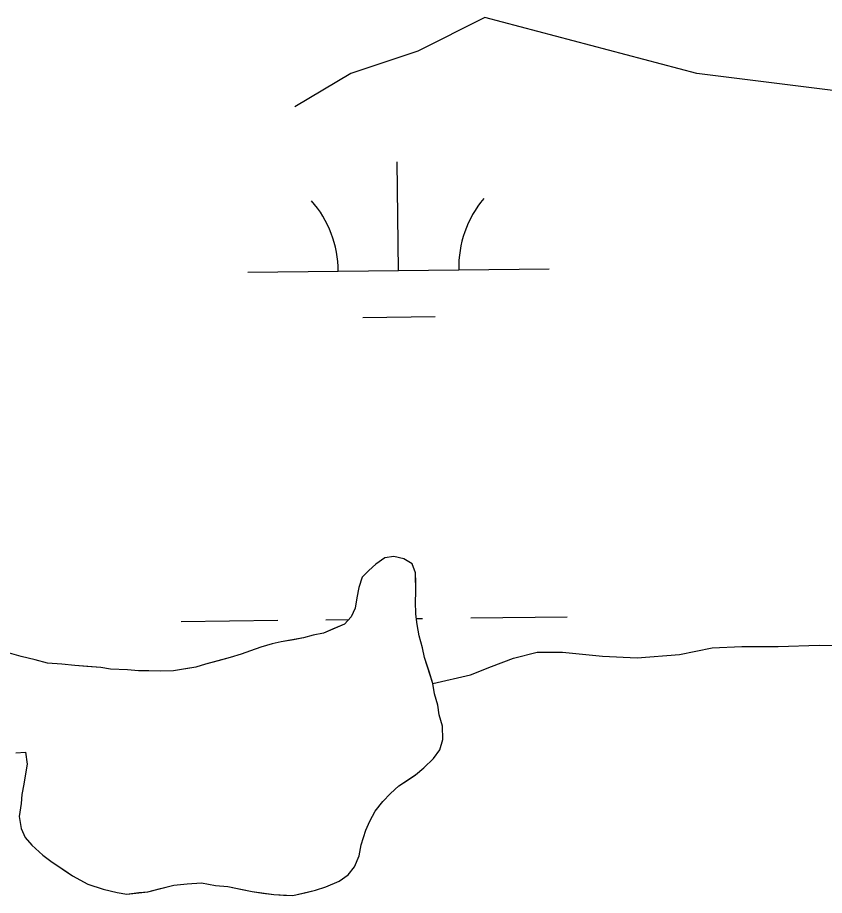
# Model space of a CAD drawing. Extents: x 3694830 to 3732949, y 415201 to 440970.
# Drawn here: x 3728572.4 to 3728840, y 423529.4 to 423820.4 of the extents above; entities that cross this region are included whole.
import ezdxf

# ---------------------------------------------------------------- set-up
doc = ezdxf.new("R2010")
doc.units = 0
doc.layers.add('V-TOPO-SHOR', color=7, linetype='Continuous')
doc.layers.add('V-WETL-SWMP', color=7, linetype='Continuous')

msp = doc.modelspace()

# ---------------------------------------------------------------- linework, layer by layer
at = {"layer": 'V-TOPO-SHOR'}
for points in [[(3728856.91, 423794.48), (3728797.68, 423801.88), (3728727.33, 423820.39), (3728705.12, 423809.29), (3728682.9, 423801.88), (3728664.39, 423790.77)], [(3728571.91, 423576.67), (3728575.12, 423576.94), (3728575.6, 423572.93), (3728575.07, 423569.71), (3728574.54, 423566.28), (3728573.81, 423562.85), (3728573.67, 423559.84), (3728572.96, 423555.61), (3728573.65, 423551.61), (3728574.91, 423548.62), (3728577.18, 423546.06), (3728580.86, 423542.72), (3728583.51, 423540.77), (3728587.79, 423537.85), (3728590.65, 423535.9), (3728595.72, 423533.2), (3728600.78, 423531.5), (3728605.42, 423530.39), (3728608.64, 423529.86), (3728612.65, 423530.35), (3728615.66, 423530.61), (3728619.85, 423531.7), (3728624.24, 423532.8), (3728628.65, 423533.29), (3728633.46, 423533.6), (3728638.1, 423532.69), (3728642.12, 423532.38), (3728646.36, 423531.46), (3728650.19, 423530.74), (3728653.81, 423530.21), (3728657.44, 423529.69), (3728660.66, 423529.55), (3728663.67, 423529.42), (3728667.67, 423530.3), (3728671.26, 423531.18), (3728674.65, 423532.26), (3728679.03, 423534.16), (3728682, 423536.23), (3728684.15, 423538.89), (3728685.68, 423542.53), (3728686.41, 423546.16), (3728687.91, 423551.01), (3728689.25, 423554.05), (3728690.99, 423557.3), (3728693.53, 423560.57), (3728696.09, 423563.23), (3728698.85, 423565.7), (3728701.62, 423567.57), (3728704.39, 423569.43), (3728707.15, 423571.7), (3728710.3, 423574.78), (3728712.45, 423577.64), (3728713.38, 423581.07), (3728713.28, 423585.49), (3728712.2, 423589.28), (3728711.73, 423592.48), (3728710.65, 423596.27), (3728710.17, 423599.67), (3728708.88, 423603.66), (3728707.38, 423608.25), (3728706.71, 423611.45), (3728705.62, 423615.44), (3728704.94, 423619.24), (3728704.46, 423622.65), (3728704.38, 423626.86), (3728704.51, 423629.88), (3728704.45, 423633.09), (3728704.38, 423636.3), (3728703.31, 423639.29), (3728700.46, 423641.03), (3728697.23, 423641.77), (3728694.23, 423641.3), (3728691.26, 423639.23), (3728688.9, 423637.17), (3728686.74, 423634.92), (3728685.6, 423631.48), (3728684.87, 423628.05), (3728684.35, 423624.63), (3728683, 423621.79), (3728680.84, 423619.34)], [(3728710.17, 423599.67), (3728722.56, 423602.55), (3728729.53, 423605.31), (3728736.9, 423608.07), (3728744.69, 423610.04), (3728753.12, 423610.02), (3728766.4, 423608.7), (3728777.86, 423608.14), (3728791.89, 423609.24), (3728802.69, 423611.47), (3728812.52, 423611.88), (3728824.56, 423611.94), (3728838.21, 423612.42), (3728851.47, 423612.1), (3728866.88, 423614.44), (3728879.66, 423617.72), (3728893.24, 423621.22), (3728902.04, 423623.01), (3728948.86, 423630.6)], [(3728680.84, 423619.34), (3728676.86, 423617.64), (3728673.88, 423616.38), (3728670.48, 423615.7), (3728667.28, 423614.83), (3728663.88, 423614.16), (3728659.88, 423613.47), (3728656.89, 423612.8), (3728653.09, 423611.72), (3728649.71, 423610.44), (3728646.52, 423609.37), (3728642.93, 423608.29), (3728638.93, 423607.2), (3728634.74, 423606.11), (3728631.55, 423605.04), (3728628.15, 423604.57), (3728624.14, 423603.88), (3728619.93, 423603.79), (3728615.91, 423603.9), (3728612.5, 423603.83), (3728608.88, 423604.16), (3728603.25, 423604.44), (3728600.02, 423604.97), (3728595.4, 423605.28), (3728591.38, 423605.6), (3728587.15, 423606.11), (3728582.33, 423606.41), (3728578.29, 423607.52), (3728573.64, 423608.63), (3728569.8, 423609.76)]]:
    msp.add_lwpolyline(points, dxfattribs=at)
at = {"layer": 'V-WETL-SWMP'}
for p, q in [((3728698.72, 423736.54), (3728698.29, 423772.54)), ((3728648.73, 423735.95), (3728748.72, 423737.14)), ((3728686.91, 423720.97), (3728710.9, 423721.26)), ((3728694.23, 423641.3), (3728691.26, 423639.23)), ((3728697.23, 423641.77), (3728694.23, 423641.3)), ((3728700.46, 423641.03), (3728697.23, 423641.77)), ((3728703.31, 423639.29), (3728700.46, 423641.03)), ((3728691.26, 423639.23), (3728688.9, 423637.17)), ((3728704.38, 423636.3), (3728703.31, 423639.29)), ((3728688.9, 423637.17), (3728686.74, 423634.92)), ((3728704.51, 423629.88), (3728704.38, 423636.3)), ((3728686.74, 423634.92), (3728685.6, 423631.48)), ((3728685.6, 423631.48), (3728684.87, 423628.05)), ((3728704.38, 423626.86), (3728704.51, 423629.88)), ((3728684.87, 423628.05), (3728684.34, 423624.63)), ((3728704.47, 423622.65), (3728704.38, 423626.86)), ((3728684.34, 423624.63), (3728683, 423621.79)), ((3728626.7, 423620.24), (3728658.69, 423620.62)), ((3728674.69, 423620.82), (3728682.22, 423620.91)), ((3728683, 423621.79), (3728680.84, 423619.34)), ((3728704.94, 423619.24), (3728704.47, 423622.65)), ((3728704.67, 423621.17), (3728706.69, 423621.2)), ((3728722.69, 423621.39), (3728754.69, 423621.77)), ((3728680.84, 423619.34), (3728673.88, 423616.38)), ((3728705.62, 423615.44), (3728704.94, 423619.24)), ((3728667.28, 423614.83), (3728659.88, 423613.47)), ((3728670.48, 423615.7), (3728667.28, 423614.83)), ((3728673.88, 423616.38), (3728670.48, 423615.7)), ((3728706.71, 423611.45), (3728705.62, 423615.44)), ((3728656.89, 423612.8), (3728653.09, 423611.72)), ((3728659.88, 423613.47), (3728656.89, 423612.8)), ((3728573.64, 423608.63), (3728569.81, 423609.76)), ((3728646.52, 423609.37), (3728642.93, 423608.29)), ((3728649.71, 423610.44), (3728646.52, 423609.37)), ((3728653.09, 423611.72), (3728649.71, 423610.44)), ((3728707.38, 423608.25), (3728706.71, 423611.45)), ((3728578.29, 423607.53), (3728573.64, 423608.63)), ((3728582.33, 423606.41), (3728578.29, 423607.53)), ((3728587.15, 423606.11), (3728582.33, 423606.41)), ((3728591.38, 423605.59), (3728587.15, 423606.11)), ((3728634.74, 423606.11), (3728631.55, 423605.04)), ((3728642.93, 423608.29), (3728634.74, 423606.11)), ((3728710.17, 423599.68), (3728707.38, 423608.25)), ((3728600.02, 423604.97), (3728591.38, 423605.59)), ((3728603.25, 423604.44), (3728600.02, 423604.97)), ((3728608.88, 423604.16), (3728603.25, 423604.44)), ((3728612.5, 423603.83), (3728608.88, 423604.16)), ((3728615.91, 423603.9), (3728612.5, 423603.83)), ((3728619.93, 423603.79), (3728615.91, 423603.9)), ((3728624.14, 423603.88), (3728619.93, 423603.79)), ((3728631.55, 423605.04), (3728624.14, 423603.88)), ((3728710.65, 423596.27), (3728710.17, 423599.68)), ((3728711.73, 423592.48), (3728710.65, 423596.27)), ((3728712.2, 423589.28), (3728711.73, 423592.48)), ((3728713.28, 423585.49), (3728712.2, 423589.28)), ((3728713.38, 423581.07), (3728713.28, 423585.49)), ((3728712.45, 423577.64), (3728713.38, 423581.07)), ((3728571.91, 423576.67), (3728575.12, 423576.94)), ((3728575.12, 423576.94), (3728575.6, 423572.93)), ((3728710.3, 423574.78), (3728712.45, 423577.64)), ((3728707.15, 423571.7), (3728710.3, 423574.78)), ((3728575.6, 423572.93), (3728574.54, 423566.28)), ((3728704.39, 423569.43), (3728707.15, 423571.7)), ((3728698.84, 423565.7), (3728704.39, 423569.43)), ((3728574.54, 423566.28), (3728573.81, 423562.85)), ((3728696.09, 423563.23), (3728698.84, 423565.7)), ((3728573.81, 423562.85), (3728573.67, 423559.84)), ((3728693.53, 423560.57), (3728696.09, 423563.23)), ((3728573.67, 423559.84), (3728572.96, 423555.61)), ((3728690.99, 423557.3), (3728693.53, 423560.57)), ((3728689.25, 423554.05), (3728690.99, 423557.3)), ((3728572.96, 423555.61), (3728573.65, 423551.61)), ((3728687.91, 423551.01), (3728689.25, 423554.05)), ((3728573.65, 423551.61), (3728574.91, 423548.62)), ((3728686.41, 423546.16), (3728687.91, 423551.01)), ((3728574.91, 423548.62), (3728577.18, 423546.06)), ((3728577.18, 423546.06), (3728580.86, 423542.72)), ((3728685.68, 423542.53), (3728686.41, 423546.16)), ((3728580.86, 423542.72), (3728583.51, 423540.77)), ((3728684.15, 423538.89), (3728685.68, 423542.53)), ((3728583.51, 423540.77), (3728590.65, 423535.9)), ((3728679.03, 423534.16), (3728682, 423536.23)), ((3728682, 423536.23), (3728684.15, 423538.89)), ((3728590.65, 423535.9), (3728595.72, 423533.2)), ((3728624.24, 423532.8), (3728628.65, 423533.29)), ((3728628.65, 423533.29), (3728633.46, 423533.6)), ((3728633.46, 423533.6), (3728638.1, 423532.69)), ((3728674.65, 423532.26), (3728679.03, 423534.16)), ((3728595.72, 423533.2), (3728600.78, 423531.5)), ((3728600.78, 423531.5), (3728605.42, 423530.39)), ((3728605.42, 423530.39), (3728608.64, 423529.86)), ((3728608.64, 423529.86), (3728615.66, 423530.61)), ((3728615.66, 423530.61), (3728624.24, 423532.8)), ((3728638.1, 423532.69), (3728642.12, 423532.37)), ((3728642.12, 423532.37), (3728650.19, 423530.74)), ((3728650.19, 423530.74), (3728657.44, 423529.69)), ((3728663.67, 423529.42), (3728671.26, 423531.18)), ((3728671.26, 423531.18), (3728674.65, 423532.26)), ((3728657.44, 423529.69), (3728663.67, 423529.42))]:
    msp.add_line(p, q, dxfattribs=at)
for centre, start, end in [((3728753.95, 423737.68), 139.9115, 181.4552), ((3728643.48, 423736.36), 359.9115, 41.4552)]:
    msp.add_arc(centre, 35.25, start, end, dxfattribs=at)

doc.saveas('drawing.dxf')
